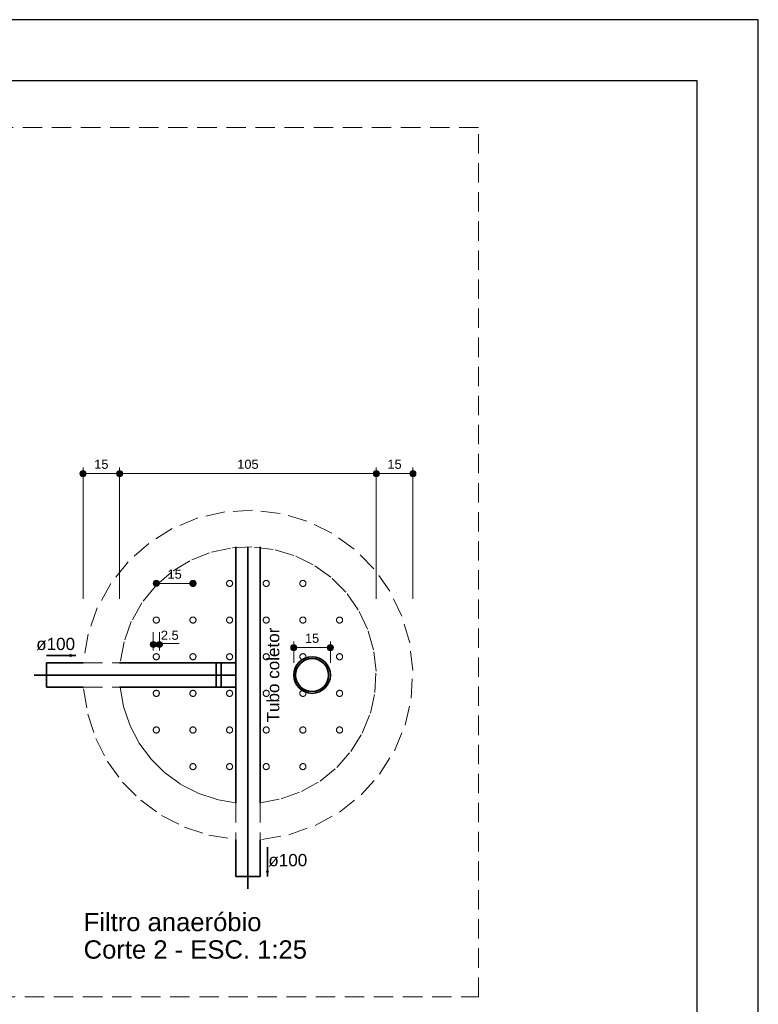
# Model space of a CAD drawing. Header units: feet. Extents: x 8 to 127, y 6 to 90.
# Tile 538 of 538: x 115 to 127, y 74 to 90. Entities that reach past the tile are written whole.
import ezdxf

# ---------------------------------------------------------------- set-up
doc = ezdxf.new("R2010")
doc.units = ezdxf.units.FT
doc.header["$MEASUREMENT"] = 0
doc.linetypes.add('HIDDEN2', pattern=[0.47625, 0.3175, -0.15875])
doc.layers.add('ARQ-FOLHA', color=7, linetype='Continuous')
for name, color, linetype, lineweight in [('DI-Cotas', 8, 'Continuous', 9), ('DI-Destaque', 1, 'Continuous', 35), ('DI-Detalhes', 8, 'HIDDEN2', 9), ('DI-Eixos', 7, 'HIDDEN2', 9), ('DI-Títulos', 7, 'Continuous', 9)]:
    doc.layers.add(name, color=color, linetype=linetype, lineweight=lineweight)
doc.styles.add('Arial', font='arial.ttf')

msp = doc.modelspace()

# ---------------------------------------------------------------- hatches: boundary and pattern name
at = {"layer": 'DI-Cotas', "linetype": 'Continuous'}
for points in [[(115.867, 82.548), (115.866, 82.552), (115.866, 82.556), (115.865, 82.561), (115.864, 82.565), (115.862, 82.569), (115.86, 82.573), (115.857, 82.576), (115.855, 82.58), (115.852, 82.583), (115.849, 82.586), (115.845, 82.589), (115.842, 82.591), (115.838, 82.593), (115.834, 82.595), (115.829, 82.596), (115.825, 82.597), (115.821, 82.598), (115.817, 82.598), (115.812, 82.598), (115.808, 82.597), (115.804, 82.596), (115.799, 82.595), (115.795, 82.593), (115.792, 82.591), (115.788, 82.589), (115.784, 82.586), (115.781, 82.583), (115.778, 82.58), (115.776, 82.576), (115.773, 82.573), (115.771, 82.569), (115.77, 82.565), (115.768, 82.561), (115.767, 82.556), (115.767, 82.552), (115.767, 82.548), (115.767, 82.543), (115.767, 82.539), (115.768, 82.535), (115.77, 82.531), (115.771, 82.527), (115.773, 82.523), (115.776, 82.519), (115.778, 82.516), (115.781, 82.512), (115.784, 82.509), (115.788, 82.507), (115.792, 82.504), (115.795, 82.502), (115.799, 82.501), (115.804, 82.499), (115.808, 82.498), (115.812, 82.498), (115.817, 82.498), (115.821, 82.498), (115.825, 82.498), (115.829, 82.499), (115.834, 82.501), (115.838, 82.502), (115.842, 82.504), (115.845, 82.507), (115.849, 82.509), (115.852, 82.512), (115.855, 82.516), (115.857, 82.519), (115.86, 82.523), (115.862, 82.527), (115.864, 82.531), (115.865, 82.535), (115.866, 82.539), (115.866, 82.543)], [(116.467, 82.548), (116.466, 82.552), (116.466, 82.556), (116.465, 82.561), (116.464, 82.565), (116.462, 82.569), (116.46, 82.573), (116.457, 82.576), (116.455, 82.58), (116.452, 82.583), (116.449, 82.586), (116.445, 82.589), (116.442, 82.591), (116.438, 82.593), (116.434, 82.595), (116.429, 82.596), (116.425, 82.597), (116.421, 82.598), (116.417, 82.598), (116.412, 82.598), (116.408, 82.597), (116.404, 82.596), (116.399, 82.595), (116.395, 82.593), (116.392, 82.591), (116.388, 82.589), (116.384, 82.586), (116.381, 82.583), (116.378, 82.58), (116.376, 82.576), (116.373, 82.573), (116.371, 82.569), (116.37, 82.565), (116.368, 82.561), (116.367, 82.556), (116.367, 82.552), (116.367, 82.548), (116.367, 82.543), (116.367, 82.539), (116.368, 82.535), (116.37, 82.531), (116.371, 82.527), (116.373, 82.523), (116.376, 82.519), (116.378, 82.516), (116.381, 82.512), (116.384, 82.509), (116.388, 82.507), (116.392, 82.504), (116.395, 82.502), (116.399, 82.501), (116.404, 82.499), (116.408, 82.498), (116.412, 82.498), (116.417, 82.498), (116.421, 82.498), (116.425, 82.498), (116.429, 82.499), (116.434, 82.501), (116.438, 82.502), (116.442, 82.504), (116.445, 82.507), (116.449, 82.509), (116.452, 82.512), (116.455, 82.516), (116.457, 82.519), (116.46, 82.523), (116.462, 82.527), (116.464, 82.531), (116.465, 82.535), (116.466, 82.539), (116.466, 82.543)], [(116.467, 82.548), (116.466, 82.552), (116.466, 82.556), (116.465, 82.561), (116.464, 82.565), (116.462, 82.569), (116.46, 82.573), (116.457, 82.576), (116.455, 82.58), (116.452, 82.583), (116.449, 82.586), (116.445, 82.589), (116.442, 82.591), (116.438, 82.593), (116.434, 82.595), (116.429, 82.596), (116.425, 82.597), (116.421, 82.598), (116.417, 82.598), (116.412, 82.598), (116.408, 82.597), (116.404, 82.596), (116.399, 82.595), (116.395, 82.593), (116.392, 82.591), (116.388, 82.589), (116.384, 82.586), (116.381, 82.583), (116.378, 82.58), (116.376, 82.576), (116.373, 82.573), (116.371, 82.569), (116.37, 82.565), (116.368, 82.561), (116.367, 82.556), (116.367, 82.552), (116.367, 82.548), (116.367, 82.543), (116.367, 82.539), (116.368, 82.535), (116.37, 82.531), (116.371, 82.527), (116.373, 82.523), (116.376, 82.519), (116.378, 82.516), (116.381, 82.512), (116.384, 82.509), (116.388, 82.507), (116.392, 82.504), (116.395, 82.502), (116.399, 82.501), (116.404, 82.499), (116.408, 82.498), (116.412, 82.498), (116.417, 82.498), (116.421, 82.498), (116.425, 82.498), (116.429, 82.499), (116.434, 82.501), (116.438, 82.502), (116.442, 82.504), (116.445, 82.507), (116.449, 82.509), (116.452, 82.512), (116.455, 82.516), (116.457, 82.519), (116.46, 82.523), (116.462, 82.527), (116.464, 82.531), (116.465, 82.535), (116.466, 82.539), (116.466, 82.543)], [(120.667, 82.548), (120.666, 82.552), (120.666, 82.556), (120.665, 82.561), (120.664, 82.565), (120.662, 82.569), (120.66, 82.573), (120.657, 82.576), (120.655, 82.58), (120.652, 82.583), (120.649, 82.586), (120.645, 82.589), (120.642, 82.591), (120.638, 82.593), (120.634, 82.595), (120.629, 82.596), (120.625, 82.597), (120.621, 82.598), (120.617, 82.598), (120.612, 82.598), (120.608, 82.597), (120.604, 82.596), (120.599, 82.595), (120.595, 82.593), (120.592, 82.591), (120.588, 82.589), (120.584, 82.586), (120.581, 82.583), (120.578, 82.58), (120.576, 82.576), (120.573, 82.573), (120.571, 82.569), (120.57, 82.565), (120.568, 82.561), (120.567, 82.556), (120.567, 82.552), (120.567, 82.548), (120.567, 82.543), (120.567, 82.539), (120.568, 82.535), (120.57, 82.531), (120.571, 82.527), (120.573, 82.523), (120.576, 82.519), (120.578, 82.516), (120.581, 82.512), (120.584, 82.509), (120.588, 82.507), (120.592, 82.504), (120.595, 82.502), (120.599, 82.501), (120.604, 82.499), (120.608, 82.498), (120.612, 82.498), (120.617, 82.498), (120.621, 82.498), (120.625, 82.498), (120.629, 82.499), (120.634, 82.501), (120.638, 82.502), (120.642, 82.504), (120.645, 82.507), (120.649, 82.509), (120.652, 82.512), (120.655, 82.516), (120.657, 82.519), (120.66, 82.523), (120.662, 82.527), (120.664, 82.531), (120.665, 82.535), (120.666, 82.539), (120.666, 82.543)], [(120.667, 82.548), (120.666, 82.552), (120.666, 82.556), (120.665, 82.561), (120.664, 82.565), (120.662, 82.569), (120.66, 82.573), (120.657, 82.576), (120.655, 82.58), (120.652, 82.583), (120.649, 82.586), (120.645, 82.589), (120.642, 82.591), (120.638, 82.593), (120.634, 82.595), (120.629, 82.596), (120.625, 82.597), (120.621, 82.598), (120.617, 82.598), (120.612, 82.598), (120.608, 82.597), (120.604, 82.596), (120.599, 82.595), (120.595, 82.593), (120.592, 82.591), (120.588, 82.589), (120.584, 82.586), (120.581, 82.583), (120.578, 82.58), (120.576, 82.576), (120.573, 82.573), (120.571, 82.569), (120.57, 82.565), (120.568, 82.561), (120.567, 82.556), (120.567, 82.552), (120.567, 82.548), (120.567, 82.543), (120.567, 82.539), (120.568, 82.535), (120.57, 82.531), (120.571, 82.527), (120.573, 82.523), (120.576, 82.519), (120.578, 82.516), (120.581, 82.512), (120.584, 82.509), (120.588, 82.507), (120.592, 82.504), (120.595, 82.502), (120.599, 82.501), (120.604, 82.499), (120.608, 82.498), (120.612, 82.498), (120.617, 82.498), (120.621, 82.498), (120.625, 82.498), (120.629, 82.499), (120.634, 82.501), (120.638, 82.502), (120.642, 82.504), (120.645, 82.507), (120.649, 82.509), (120.652, 82.512), (120.655, 82.516), (120.657, 82.519), (120.66, 82.523), (120.662, 82.527), (120.664, 82.531), (120.665, 82.535), (120.666, 82.539), (120.666, 82.543)], [(121.267, 82.548), (121.266, 82.552), (121.266, 82.556), (121.265, 82.561), (121.264, 82.565), (121.262, 82.569), (121.26, 82.573), (121.257, 82.576), (121.255, 82.58), (121.252, 82.583), (121.249, 82.586), (121.245, 82.589), (121.242, 82.591), (121.238, 82.593), (121.234, 82.595), (121.229, 82.596), (121.225, 82.597), (121.221, 82.598), (121.217, 82.598), (121.212, 82.598), (121.208, 82.597), (121.204, 82.596), (121.199, 82.595), (121.195, 82.593), (121.192, 82.591), (121.188, 82.589), (121.184, 82.586), (121.181, 82.583), (121.178, 82.58), (121.176, 82.576), (121.173, 82.573), (121.171, 82.569), (121.17, 82.565), (121.168, 82.561), (121.167, 82.556), (121.167, 82.552), (121.167, 82.548), (121.167, 82.543), (121.167, 82.539), (121.168, 82.535), (121.17, 82.531), (121.171, 82.527), (121.173, 82.523), (121.176, 82.519), (121.178, 82.516), (121.181, 82.512), (121.184, 82.509), (121.188, 82.507), (121.192, 82.504), (121.195, 82.502), (121.199, 82.501), (121.204, 82.499), (121.208, 82.498), (121.212, 82.498), (121.217, 82.498), (121.221, 82.498), (121.225, 82.498), (121.229, 82.499), (121.234, 82.501), (121.238, 82.502), (121.242, 82.504), (121.245, 82.507), (121.249, 82.509), (121.252, 82.512), (121.255, 82.516), (121.257, 82.519), (121.26, 82.523), (121.262, 82.527), (121.264, 82.531), (121.265, 82.535), (121.266, 82.539), (121.266, 82.543)], [(117.067, 80.748), (117.066, 80.752), (117.066, 80.756), (117.065, 80.761), (117.064, 80.765), (117.062, 80.769), (117.06, 80.773), (117.057, 80.776), (117.055, 80.78), (117.052, 80.783), (117.049, 80.786), (117.045, 80.789), (117.042, 80.791), (117.038, 80.793), (117.034, 80.795), (117.029, 80.796), (117.025, 80.797), (117.021, 80.798), (117.017, 80.798), (117.012, 80.798), (117.008, 80.797), (117.004, 80.796), (116.999, 80.795), (116.995, 80.793), (116.992, 80.791), (116.988, 80.789), (116.984, 80.786), (116.981, 80.783), (116.978, 80.78), (116.976, 80.776), (116.973, 80.773), (116.971, 80.769), (116.97, 80.765), (116.968, 80.761), (116.967, 80.756), (116.967, 80.752), (116.967, 80.748), (116.967, 80.743), (116.967, 80.739), (116.968, 80.735), (116.97, 80.731), (116.971, 80.727), (116.973, 80.723), (116.976, 80.719), (116.978, 80.716), (116.981, 80.712), (116.984, 80.709), (116.988, 80.707), (116.992, 80.704), (116.995, 80.702), (116.999, 80.701), (117.004, 80.699), (117.008, 80.698), (117.012, 80.698), (117.017, 80.698), (117.021, 80.698), (117.025, 80.698), (117.029, 80.699), (117.034, 80.701), (117.038, 80.702), (117.042, 80.704), (117.045, 80.707), (117.049, 80.709), (117.052, 80.712), (117.055, 80.716), (117.057, 80.719), (117.06, 80.723), (117.062, 80.727), (117.064, 80.731), (117.065, 80.735), (117.066, 80.739), (117.066, 80.743)], [(117.667, 80.748), (117.666, 80.752), (117.666, 80.756), (117.665, 80.761), (117.664, 80.765), (117.662, 80.769), (117.66, 80.773), (117.657, 80.776), (117.655, 80.78), (117.652, 80.783), (117.649, 80.786), (117.645, 80.789), (117.642, 80.791), (117.638, 80.793), (117.634, 80.795), (117.629, 80.796), (117.625, 80.797), (117.621, 80.798), (117.617, 80.798), (117.612, 80.798), (117.608, 80.797), (117.604, 80.796), (117.599, 80.795), (117.595, 80.793), (117.592, 80.791), (117.588, 80.789), (117.584, 80.786), (117.581, 80.783), (117.578, 80.78), (117.576, 80.776), (117.573, 80.773), (117.571, 80.769), (117.57, 80.765), (117.568, 80.761), (117.567, 80.756), (117.567, 80.752), (117.567, 80.748), (117.567, 80.743), (117.567, 80.739), (117.568, 80.735), (117.57, 80.731), (117.571, 80.727), (117.573, 80.723), (117.576, 80.719), (117.578, 80.716), (117.581, 80.712), (117.584, 80.709), (117.588, 80.707), (117.592, 80.704), (117.595, 80.702), (117.599, 80.701), (117.604, 80.699), (117.608, 80.698), (117.612, 80.698), (117.617, 80.698), (117.621, 80.698), (117.625, 80.698), (117.629, 80.699), (117.634, 80.701), (117.638, 80.702), (117.642, 80.704), (117.645, 80.707), (117.649, 80.709), (117.652, 80.712), (117.655, 80.716), (117.657, 80.719), (117.66, 80.723), (117.662, 80.727), (117.664, 80.731), (117.665, 80.735), (117.666, 80.739), (117.666, 80.743)], [(117.017, 79.748), (117.016, 79.752), (117.016, 79.756), (117.015, 79.761), (117.014, 79.765), (117.012, 79.769), (117.01, 79.773), (117.007, 79.776), (117.005, 79.78), (117.002, 79.783), (116.999, 79.786), (116.995, 79.789), (116.992, 79.791), (116.988, 79.793), (116.984, 79.795), (116.979, 79.796), (116.975, 79.797), (116.971, 79.798), (116.967, 79.798), (116.962, 79.798), (116.958, 79.797), (116.954, 79.796), (116.949, 79.795), (116.945, 79.793), (116.942, 79.791), (116.938, 79.789), (116.934, 79.786), (116.931, 79.783), (116.928, 79.78), (116.926, 79.776), (116.923, 79.773), (116.921, 79.769), (116.92, 79.765), (116.918, 79.761), (116.917, 79.756), (116.917, 79.752), (116.917, 79.748), (116.917, 79.743), (116.917, 79.739), (116.918, 79.735), (116.92, 79.731), (116.921, 79.727), (116.923, 79.723), (116.926, 79.719), (116.928, 79.716), (116.931, 79.712), (116.934, 79.709), (116.938, 79.707), (116.942, 79.704), (116.945, 79.702), (116.949, 79.701), (116.954, 79.699), (116.958, 79.698), (116.962, 79.698), (116.967, 79.698), (116.971, 79.698), (116.975, 79.698), (116.979, 79.699), (116.984, 79.701), (116.988, 79.702), (116.992, 79.704), (116.995, 79.707), (116.999, 79.709), (117.002, 79.712), (117.005, 79.716), (117.007, 79.719), (117.01, 79.723), (117.012, 79.727), (117.014, 79.731), (117.015, 79.735), (117.016, 79.739), (117.016, 79.743)], [(117.117, 79.748), (117.116, 79.752), (117.116, 79.756), (117.115, 79.761), (117.114, 79.765), (117.112, 79.769), (117.11, 79.773), (117.107, 79.776), (117.105, 79.78), (117.102, 79.783), (117.099, 79.786), (117.095, 79.789), (117.092, 79.791), (117.088, 79.793), (117.084, 79.795), (117.079, 79.796), (117.075, 79.797), (117.071, 79.798), (117.067, 79.798), (117.062, 79.798), (117.058, 79.797), (117.054, 79.796), (117.049, 79.795), (117.045, 79.793), (117.042, 79.791), (117.038, 79.789), (117.034, 79.786), (117.031, 79.783), (117.028, 79.78), (117.026, 79.776), (117.023, 79.773), (117.021, 79.769), (117.02, 79.765), (117.018, 79.761), (117.017, 79.756), (117.017, 79.752), (117.017, 79.748), (117.017, 79.743), (117.017, 79.739), (117.018, 79.735), (117.02, 79.731), (117.021, 79.727), (117.023, 79.723), (117.026, 79.719), (117.028, 79.716), (117.031, 79.712), (117.034, 79.709), (117.038, 79.707), (117.042, 79.704), (117.045, 79.702), (117.049, 79.701), (117.054, 79.699), (117.058, 79.698), (117.062, 79.698), (117.067, 79.698), (117.071, 79.698), (117.075, 79.698), (117.079, 79.699), (117.084, 79.701), (117.088, 79.702), (117.092, 79.704), (117.095, 79.707), (117.099, 79.709), (117.102, 79.712), (117.105, 79.716), (117.107, 79.719), (117.11, 79.723), (117.112, 79.727), (117.114, 79.731), (117.115, 79.735), (117.116, 79.739), (117.116, 79.743)], [(119.317, 79.698), (119.316, 79.702), (119.316, 79.706), (119.315, 79.711), (119.314, 79.715), (119.312, 79.719), (119.31, 79.723), (119.307, 79.726), (119.305, 79.73), (119.302, 79.733), (119.299, 79.736), (119.295, 79.739), (119.292, 79.741), (119.288, 79.743), (119.284, 79.745), (119.279, 79.746), (119.275, 79.747), (119.271, 79.748), (119.267, 79.748), (119.262, 79.748), (119.258, 79.747), (119.254, 79.746), (119.249, 79.745), (119.245, 79.743), (119.242, 79.741), (119.238, 79.739), (119.234, 79.736), (119.231, 79.733), (119.228, 79.73), (119.226, 79.726), (119.223, 79.723), (119.221, 79.719), (119.22, 79.715), (119.218, 79.711), (119.217, 79.706), (119.217, 79.702), (119.217, 79.698), (119.217, 79.693), (119.217, 79.689), (119.218, 79.685), (119.22, 79.681), (119.221, 79.677), (119.223, 79.673), (119.226, 79.669), (119.228, 79.666), (119.231, 79.662), (119.234, 79.659), (119.238, 79.657), (119.242, 79.654), (119.245, 79.652), (119.249, 79.651), (119.254, 79.649), (119.258, 79.648), (119.262, 79.648), (119.267, 79.648), (119.271, 79.648), (119.275, 79.648), (119.279, 79.649), (119.284, 79.651), (119.288, 79.652), (119.292, 79.654), (119.295, 79.657), (119.299, 79.659), (119.302, 79.662), (119.305, 79.666), (119.307, 79.669), (119.31, 79.673), (119.312, 79.677), (119.314, 79.681), (119.315, 79.685), (119.316, 79.689), (119.316, 79.693)], [(119.917, 79.698), (119.916, 79.702), (119.916, 79.706), (119.915, 79.711), (119.914, 79.715), (119.912, 79.719), (119.91, 79.723), (119.907, 79.726), (119.905, 79.73), (119.902, 79.733), (119.899, 79.736), (119.895, 79.739), (119.892, 79.741), (119.888, 79.743), (119.884, 79.745), (119.879, 79.746), (119.875, 79.747), (119.871, 79.748), (119.867, 79.748), (119.862, 79.748), (119.858, 79.747), (119.854, 79.746), (119.849, 79.745), (119.845, 79.743), (119.842, 79.741), (119.838, 79.739), (119.834, 79.736), (119.831, 79.733), (119.828, 79.73), (119.826, 79.726), (119.823, 79.723), (119.821, 79.719), (119.82, 79.715), (119.818, 79.711), (119.817, 79.706), (119.817, 79.702), (119.817, 79.698), (119.817, 79.693), (119.817, 79.689), (119.818, 79.685), (119.82, 79.681), (119.821, 79.677), (119.823, 79.673), (119.826, 79.669), (119.828, 79.666), (119.831, 79.662), (119.834, 79.659), (119.838, 79.657), (119.842, 79.654), (119.845, 79.652), (119.849, 79.651), (119.854, 79.649), (119.858, 79.648), (119.862, 79.648), (119.867, 79.648), (119.871, 79.648), (119.875, 79.648), (119.879, 79.649), (119.884, 79.651), (119.888, 79.652), (119.892, 79.654), (119.895, 79.657), (119.899, 79.659), (119.902, 79.662), (119.905, 79.666), (119.907, 79.669), (119.91, 79.673), (119.912, 79.677), (119.914, 79.681), (119.915, 79.685), (119.916, 79.689), (119.916, 79.693)]]:
    msp.add_hatch(color=8, dxfattribs=at).paths.add_polyline_path(points)
at = {"layer": 'DI-Destaque', "linetype": 'Continuous', "lineweight": 35}
for points in [[(115.697, 79.568), (115.6, 79.594), (115.6, 79.542)], [(118.837, 75.948), (118.862, 76.044), (118.811, 76.044)]]:
    msp.add_hatch(color=1, dxfattribs=at).paths.add_polyline_path(points)

# ---------------------------------------------------------------- linework, layer by layer
at = {"layer": 'ARQ-FOLHA'}
for p, q in [((126.872, 89.981), (7.972, 89.981)), ((126.872, 5.881), (126.872, 89.981))]:
    msp.add_line(p, q, dxfattribs=at)
msp.add_lwpolyline([(125.872, 88.981), (10.472, 88.981), (10.472, 6.881), (125.872, 6.881), (125.872, 88.981)], dxfattribs=at)
at = {"layer": 'DI-Cotas', "color": 8, "linetype": 'Continuous', "lineweight": 9}
for p, q in [((115.817, 80.498), (115.817, 82.648)), ((116.417, 80.498), (116.417, 82.648)), ((116.417, 80.498), (116.417, 82.648)), ((120.617, 80.498), (120.617, 82.648)), ((120.617, 80.498), (120.617, 82.648)), ((121.217, 80.498), (121.217, 82.648)), ((116.417, 82.548), (115.817, 82.548)), ((120.617, 82.548), (116.417, 82.548)), ((121.217, 82.548), (120.617, 82.548)), ((117.617, 80.748), (117.017, 80.748)), ((116.967, 79.948), (116.967, 79.648)), ((117.067, 79.948), (117.067, 79.648)), ((117.067, 79.748), (116.967, 79.748)), ((117.082, 79.763), (117.017, 79.748)), ((117.082, 79.763), (117.393, 79.763)), ((119.267, 79.448), (119.267, 79.798)), ((119.867, 79.698), (119.267, 79.698)), ((119.867, 79.448), (119.867, 79.798)), ((118.721, 79.248), (118.721, 78.648))]:
    msp.add_line(p, q, dxfattribs=at)
msp.add_lwpolyline([(118.717, 79.248), (118.721, 79.248)], dxfattribs=at)
for centre in [(115.817, 82.548), (116.417, 82.548), (116.417, 82.548), (120.617, 82.548), (120.617, 82.548), (121.217, 82.548), (117.017, 80.748), (117.617, 80.748), (116.967, 79.748), (117.067, 79.748), (119.267, 79.698), (119.867, 79.698)]:
    msp.add_circle(centre, 0.05, dxfattribs=at)
at = {"layer": 'DI-Destaque', "color": 1, "linetype": 'Continuous', "lineweight": 35}
for p, q in [((118.317, 81.348), (118.317, 77.548)), ((118.517, 81.348), (118.517, 75.748)), ((118.717, 81.348), (118.717, 77.548)), ((115.217, 79.448), (115.217, 79.048)), ((115.217, 79.448), (115.817, 79.448)), ((116.417, 79.448), (118.317, 79.448)), ((115.017, 79.248), (118.317, 79.248)), ((115.217, 79.048), (115.817, 79.048)), ((116.417, 79.048), (118.317, 79.048)), ((118.317, 77.548), (118.317, 77.148)), ((118.717, 77.548), (118.717, 77.148)), ((118.317, 76.548), (118.317, 75.948)), ((118.717, 76.548), (118.717, 75.948)), ((118.317, 75.948), (118.717, 75.948))]:
    msp.add_line(p, q, dxfattribs=at)
for points in [[(115.697, 79.568), (115.217, 79.568)], [(118.837, 75.948), (118.837, 76.428)]]:
    msp.add_lwpolyline(points, dxfattribs=at)
at = {"layer": 'DI-Destaque'}
msp.add_lwpolyline([(117.997, 79.048), (118.077, 79.048), (118.077, 79.448), (117.997, 79.448), (117.997, 79.048)], dxfattribs=at)
at = {"layer": 'DI-Destaque', "color": 1, "linetype": 'Continuous', "lineweight": 35}
for radius in [0.3, 0.27]:
    msp.add_circle((119.567, 79.248), radius, dxfattribs=at)
at = {"layer": 'DI-Detalhes'}
msp.add_lwpolyline([(99.624, 73.979), (122.292, 73.979), (122.292, 88.215), (99.624, 88.215)], close=True, dxfattribs=at)
at = {"layer": 'DI-Eixos', "color": 7, "linetype": 'HIDDEN2', "lineweight": 9}
for p, q in [((115.817, 79.448), (116.417, 79.448)), ((115.817, 79.048), (116.417, 79.048)), ((118.317, 77.148), (118.317, 76.548)), ((118.717, 77.148), (118.717, 76.548))]:
    msp.add_line(p, q, dxfattribs=at)
at = {"layer": 'DI-Eixos'}
for points in [[(118.742, 76.557), (119.189, 76.633), (119.618, 76.783), (120.015, 77.002), (120.37, 77.285), (120.673, 77.623), (120.915, 78.007), (121.089, 78.427), (121.19, 78.869), (121.215, 79.323), (121.165, 79.774), (121.039, 80.21), (120.842, 80.619), (120.579, 80.99), (120.258, 81.311), (119.888, 81.573), (119.479, 81.77), (119.043, 81.896), (118.592, 81.947), (118.138, 81.921), (117.696, 81.82), (117.276, 81.646), (116.892, 81.404), (116.554, 81.102), (116.271, 80.746), (116.051, 80.349), (115.902, 79.92), (115.826, 79.473)], [(118.717, 77.157), (119.062, 77.22), (119.393, 77.339), (119.698, 77.512), (119.971, 77.733), (120.203, 77.997), (120.388, 78.295), (120.521, 78.621), (120.597, 78.964), (120.615, 79.314), (120.575, 79.663), (120.477, 80.001), (120.324, 80.317), (120.12, 80.603), (119.872, 80.852), (119.586, 81.055), (119.27, 81.208), (118.932, 81.306), (118.583, 81.347), (118.232, 81.328), (117.89, 81.252), (117.564, 81.119), (117.266, 80.935), (117.002, 80.702), (116.781, 80.43), (116.608, 80.124), (116.489, 79.793), (116.426, 79.448)], [(115.826, 79.023), (115.894, 78.607), (116.025, 78.208), (116.217, 77.833), (116.464, 77.493), (116.762, 77.196), (117.102, 76.948), (117.476, 76.756), (117.876, 76.625), (118.292, 76.557)], [(116.426, 79.048), (116.481, 78.731), (116.584, 78.426), (116.732, 78.14), (116.922, 77.881), (117.15, 77.653), (117.409, 77.463), (117.695, 77.315), (118, 77.212), (118.317, 77.157)]]:
    msp.add_lwpolyline(points, dxfattribs=at)
at = {"layer": 'DI-Eixos', "color": 7, "linetype": 'HIDDEN2', "lineweight": 9}
for centre in [(117.617, 80.748), (118.217, 80.748), (118.817, 80.748), (119.417, 80.748), (117.017, 80.148), (117.617, 80.148), (118.217, 80.148), (118.817, 80.148), (119.417, 80.148), (120.017, 80.148), (117.017, 79.548), (117.617, 79.548), (118.217, 79.548), (118.817, 79.548), (119.417, 79.548), (120.017, 79.548), (117.017, 78.948), (117.617, 78.948), (118.217, 78.948), (118.817, 78.948), (119.417, 78.948), (120.017, 78.948), (117.017, 78.348), (117.617, 78.348), (118.217, 78.348), (118.817, 78.348), (119.417, 78.348), (120.017, 78.348), (117.617, 77.748), (118.217, 77.748), (118.817, 77.748), (119.417, 77.748)]:
    msp.add_circle(centre, 0.05, dxfattribs=at)

# ---------------------------------------------------------------- texts
at = {"layer": 'DI-Cotas', "color": 8, "char_height": 0.15, "line_spacing_factor": 0.6, "style": 'Arial'}
for s, insert, width, attachment_point in [('15', (116.117, 82.623), 0.46601, 8), ('105', (118.517, 82.623), 0.69901, 8), ('15', (120.917, 82.623), 0.46601, 8), ('15', (117.317, 80.823), 0.46601, 8), ('2.5', (117.092, 79.823), 0.58239, 7), ('15', (119.567, 79.773), 0.46601, 8)]:
    msp.add_mtext(s, dxfattribs=dict(at, insert=insert, width=width, attachment_point=attachment_point))
at = {"layer": 'DI-Destaque', "color": 1, "insert": (119.033, 79.248), "char_height": 0.2, "width": 3.10549, "attachment_point": 8, "rotation": 90.0002, "line_spacing_factor": 0.6, "style": 'Arial'}
msp.add_mtext('Tubo coletor', dxfattribs=at)
at = {"layer": 'DI-Destaque', "color": 1, "char_height": 0.2, "width": 1.27348, "line_spacing_factor": 0.6, "style": 'Arial'}
for insert, attachment_point in [((115.687, 79.652), 9), ((118.851, 76.112), 7)]:
    msp.add_mtext('ø100', dxfattribs=dict(at, insert=insert, attachment_point=attachment_point))
at = {"layer": 'DI-Títulos', "color": 7, "char_height": 0.3, "attachment_point": 7, "line_spacing_factor": 0.6, "style": 'Arial'}
for s, insert, width in [('Filtro anaeróbio', (115.827, 75.049), 5.8221), ('Corte 2 - ESC. 1:25', (115.827, 74.599), 7.31296)]:
    msp.add_mtext(s, dxfattribs=dict(at, insert=insert, width=width))

doc.saveas('drawing.dxf')
